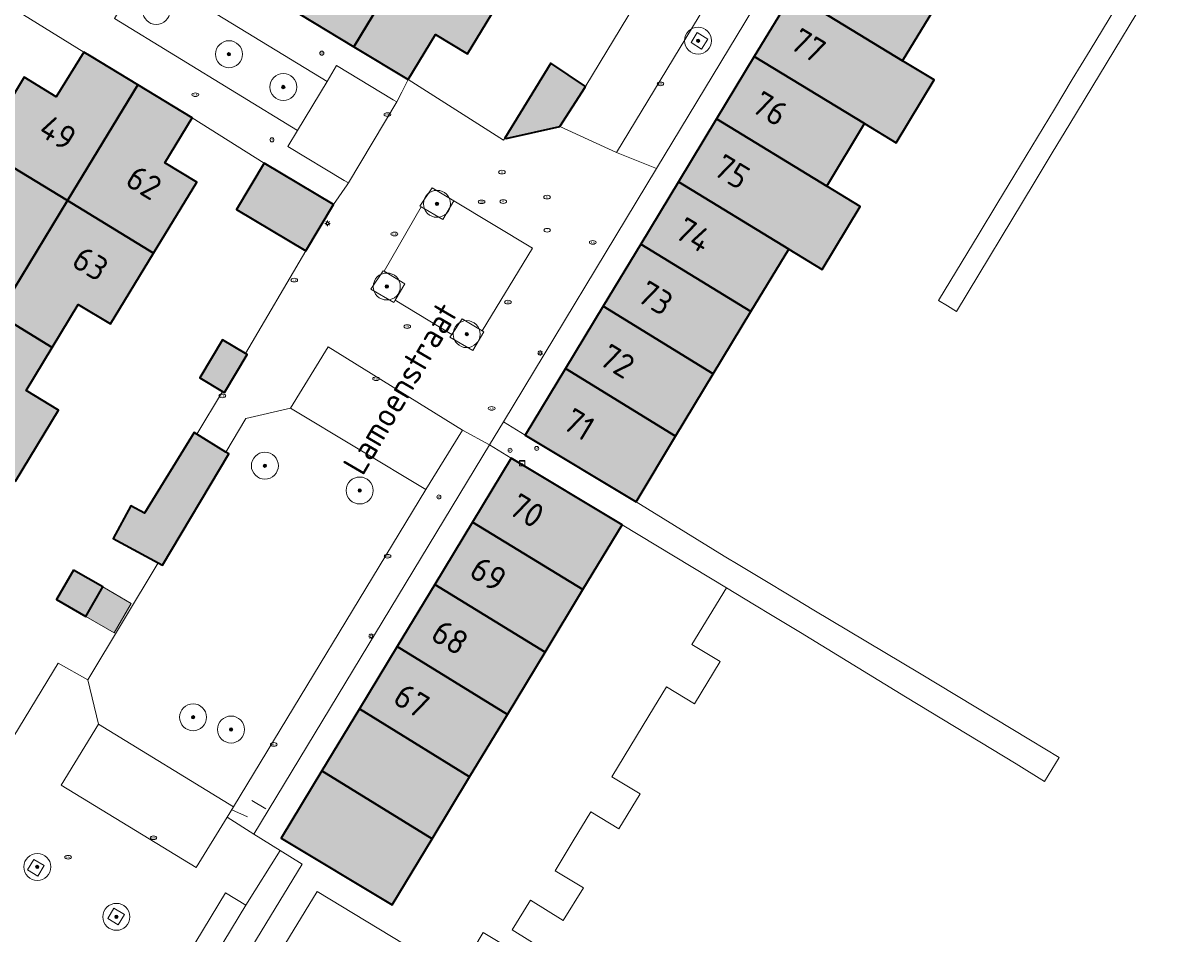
# Model space of a CAD drawing. Header units: metres. Extents: x 125349 to 128236, y 501602 to 503797.
# Tile 526 of 656: x 127405 to 127491, y 502401 to 502468. Entities that reach past the tile are written whole.
import ezdxf
from ezdxf.enums import TextEntityAlignment as Align

# ---------------------------------------------------------------- set-up
doc = ezdxf.new("R2010")
doc.units = ezdxf.units.M
doc.linetypes.add('IE-TERREINAFSCHEIDING-SO', pattern=[10, 8, -2])
doc.layers.get('0').update_dxf_attribs({"linetype": 'CONTINUOUS'})
for name, color, linetype, lineweight in [('B-WE-GR-BEPLANTING_CULTUUR_BODEMBEDEKKER-GV', 90, 'CONTINUOUS', 18), ('B-WE-GR-BEPLANTING_CULTUUR_HEESTERS-GV', 90, 'CONTINUOUS', 18), ('B-WE-GR-BOOM-S-500', 90, 'CONTINUOUS', 18), ('B-WE-IE-MEUBILAIR-S', 7, 'CONTINUOUS', 18), ('B-WE-IE-MEUBILAIR_WEGMEUBILAIR-GV', 7, 'CONTINUOUS', 18), ('B-WE-IE-TERREINAFSCHEIDING-G', 210, 'IE-TERREINAFSCHEIDING-SO', 18), ('B-WE-OG-BEBOUWING-GV', 7, 'CONTINUOUS', 35), ('B-WE-OG-BEBOUWING-T18', 10, 'CONTINUOUS', 18), ('B-WE-OG-BEBOUWING_OVERBOUWING-GV', 7, 'CONTINUOUS', 18), ('B-WE-OG-TERREIN_ERF-GV', 7, 'CONTINUOUS', 18), ('B-WE-OG-TOPOGRAFIE-T18', 10, 'CONTINUOUS', 18), ('B-WE-VH-GESLOTENVERHARDING-GV', 10, 'CONTINUOUS', 18), ('B-WE-VH-ONVERHARD-GV', 252, 'CONTINUOUS', 18), ('B-WE-VH-OPENVERHARDING-GV', 90, 'CONTINUOUS', 18), ('B-WE-VH-OPENVERHARDING_BETONSTRAATSTEEN-GV', 90, 'CONTINUOUS', 18)]:
    doc.layers.add(name, color=color, linetype=linetype, lineweight=lineweight)
doc.layers.add('B-WE-OG-BEBOUWING-V', color=7, linetype='CONTINUOUS', lineweight=18, true_color=0xcc646e)
doc.layers.add('B-WE-OG-BEBOUWING_OVERBOUWING-V', color=7, linetype='CONTINUOUS', lineweight=18, true_color=0xcc646e)
doc.styles.add('NLCS-ISO', font='NLCS-ISO.ttf')
doc.styles.add('NLCS-ISO-M1000-T18', font='NLCS-ISO.ttf', dxfattribs={"height": 1.8})

# ---------------------------------------------------------------- blocks, each defined once
blk = doc.blocks.new('SIE-MEUBILAIR_KAST_CAI-SO')
for points in [[(-1, 1), (1, 1), (1, 0.84), (-1, 0.84)], [(-1, 0.76), (1, 0.76), (1, -1), (-1, -1)]]:
    blk.add_lwpolyline(points, close=True)
at = {"style": 'NLCS-ISO'}
blk.add_text('cai', height=0.75, dxfattribs=at).set_placement((0, 0), align=Align.MIDDLE_CENTER)
blk = doc.blocks.new('SIE-MEUBILAIR_PAAL_AFSLUITPAAL-SO')
blk.add_circle((0, 0), 0.75)
at = {"style": 'NLCS-ISO'}
blk.add_text('af', height=0.75, dxfattribs=at).set_placement((0, 0.05), align=Align.MIDDLE_CENTER)
blk = doc.blocks.new('SIE-MEUBILAIR_PAAL_LICHTMAST-SO')
for points in [[(-0.62, 0), (-1, 0)], [(-0.71, 0.71), (-0.44, 0.44)], [(0, 1), (0, 0.62)], [(0.44, 0.44), (0.71, 0.71)], [(1, 0), (0.62, 0)], [(-0.71, -0.71), (-0.44, -0.44)], [(0, -0.62), (0, -1)], [(0.44, -0.44), (0.71, -0.71)]]:
    blk.add_lwpolyline(points)
blk.add_circle((0, 0), 0.5)
blk = doc.blocks.new('SIE-MEUBILAIR_PUT_KOLK-SO')
blk.add_ellipse((0, 0), major_axis=(1.25, 0), ratio=0.54)
at = {"style": 'NLCS-ISO'}
blk.add_text('klk', height=0.75, dxfattribs=at).set_placement((0.03, 0), align=Align.MIDDLE_CENTER)
blk = doc.blocks.new('SIE-MEUBILAIR_PUT_RIOOLPUT-SO')
blk.add_ellipse((0, 0), major_axis=(1.25, 0), ratio=0.54)
at = {"style": 'NLCS-ISO'}
blk.add_text('ri', height=0.75, dxfattribs=at).set_placement((-0.04, 0.07), align=Align.MIDDLE_CENTER)
blk = doc.blocks.new('SGR-BOOM_01-SO')
at = {"linetype": 'ByBlock', "lineweight": 18}
h = blk.add_hatch(color=0, dxfattribs=at)
h.dxf.hatch_style = 1
edge = h.paths.add_edge_path()
edge.add_arc((0, 0), 0.25, 0, 360)
at = {"color": 0, "linetype": 'ByBlock', "lineweight": 18}
for radius in [2, 0.25]:
    blk.add_circle((0, 0), radius, dxfattribs=at)

msp = doc.modelspace()

# ---------------------------------------------------------------- hatches: boundary and pattern name
at = {"layer": 'B-WE-OG-BEBOUWING-V'}
for points in [[(127428.139, 502479.241), (127424.95, 502473.96), (127427.345, 502472.511), (127425.317, 502469.158), (127429.333, 502466.729), (127434.538, 502475.357)], [(127440.937, 502471.472), (127434.538, 502475.357), (127429.333, 502466.729), (127433.349, 502464.299), (127435.372, 502467.642), (127437.75, 502466.204)], [(127464.612, 502475.286), (127461.828, 502470.683), (127469.992, 502465.684), (127472.774, 502470.29)], [(127458.999, 502466.004), (127467.18, 502461.03), (127469.518, 502459.617), (127472.33, 502464.271), (127469.992, 502465.684), (127461.828, 502470.683)], [(127413.32, 502463.903), (127409.858, 502465.998), (127409.31, 502466.33), (127407.268, 502463.012), (127404.9, 502464.47), (127401.71, 502459.205), (127408.097, 502455.318)], [(127458.999, 502466.004), (127456.212, 502461.394), (127464.379, 502456.393), (127467.18, 502461.03)], [(127444.595, 502460.828), (127446.467, 502463.737), (127446.499, 502463.79), (127443.937, 502465.514), (127440.514, 502459.961), (127440.622, 502459.916)], [(127413.32, 502463.903), (127408.097, 502455.318), (127414.485, 502451.43), (127417.68, 502456.7), (127415.316, 502458.134), (127417.34, 502461.47)], [(127453.377, 502456.706), (127461.551, 502451.712), (127464.033, 502450.212), (127466.861, 502454.893), (127464.379, 502456.393), (127456.212, 502461.394)], [(127399.136, 502449.205), (127402.962, 502446.875), (127408.097, 502455.318), (127401.71, 502459.205), (127398.52, 502453.94), (127401.067, 502452.402)], [(127422.679, 502458.105), (127420.629, 502454.674), (127425.771, 502451.603), (127427.82, 502455.034)], [(127453.377, 502456.706), (127450.593, 502452.102), (127458.759, 502447.09), (127461.551, 502451.712)], [(127414.485, 502451.43), (127408.097, 502455.318), (127402.962, 502446.875), (127406.97, 502444.435), (127408.906, 502447.63), (127411.302, 502446.178)], [(127447.811, 502447.501), (127455.967, 502442.469), (127458.759, 502447.09), (127450.593, 502452.102)], [(127404.239, 502434.523), (127407.43, 502439.788), (127405.034, 502441.24), (127406.97, 502444.435), (127402.962, 502446.875), (127397.815, 502438.414)], [(127445.018, 502442.881), (127453.176, 502437.849), (127455.967, 502442.469), (127447.811, 502447.501)], [(127421.299, 502443.985), (127419.596, 502445.005), (127417.902, 502442.176), (127419.591, 502441.164), (127419.728, 502441.083), (127421.422, 502443.911)], [(127445.018, 502442.881), (127442.03, 502437.94), (127450.24, 502432.99), (127453.176, 502437.849)], [(127417.68, 502438.007), (127417.498, 502438.118), (127413.814, 502432.139), (127412.803, 502432.688), (127411.496, 502430.28), (127414.83, 502428.47), (127415.142, 502428.3), (127420.051, 502436.543), (127419.827, 502436.681)], [(127446.302, 502426.474), (127449.21, 502431.28), (127440.99, 502436.23), (127438.12, 502431.485)], [(127446.302, 502426.474), (127438.12, 502431.485), (127435.326, 502426.867), (127443.497, 502421.838)], [(127408.559, 502427.919), (127407.3, 502425.741), (127409.458, 502424.494), (127410.717, 502426.672)], [(127443.497, 502421.838), (127435.326, 502426.867), (127432.537, 502422.256), (127440.702, 502417.218)], [(127437.906, 502412.597), (127440.702, 502417.218), (127432.537, 502422.256), (127429.749, 502417.646)], [(127437.906, 502412.597), (127429.749, 502417.646), (127426.965, 502413.044), (127435.118, 502407.989)], [(127426.965, 502413.044), (127423.95, 502408.06), (127432.16, 502403.1), (127435.118, 502407.989)]]:
    msp.add_hatch(color=256, dxfattribs=at).paths.add_polyline_path(points)
at = {"layer": 'B-WE-OG-BEBOUWING_OVERBOUWING-V'}
msp.add_hatch(color=256, dxfattribs=at).paths.add_polyline_path([(127410.717, 502426.672), (127409.458, 502424.494), (127411.561, 502423.278), (127412.82, 502425.456)])

# ---------------------------------------------------------------- linework, layer by layer
at = {"layer": 'B-WE-GR-BEPLANTING_CULTUUR_BODEMBEDEKKER-GV', "flags": 128}
msp.add_lwpolyline([(127411.577, 502468.836), (127411.578, 502468.835), (127425.162, 502460.53), (127427.342, 502464.145), (127413.757, 502472.451)], close=True, dxfattribs=at)
at = {"layer": 'B-WE-GR-BEPLANTING_CULTUUR_HEESTERS-GV', "flags": 128}
msp.add_lwpolyline([(127419.827, 502436.681), (127420.051, 502436.543), (127415.142, 502428.3), (127414.83, 502428.47), (127409.613, 502419.781), (127410.41, 502416.5), (127420.41, 502410.38), (127434.66, 502433.91), (127424.62, 502439.94), (127421.33, 502439.16)], close=True, dxfattribs=at)
at = {"layer": 'B-WE-IE-MEUBILAIR_WEGMEUBILAIR-GV', "flags": 128}
for points in [[(127454.77, 502467.79), (127454.32, 502467.04), (127455.08, 502466.56), (127455.56, 502467.3)], [(127405.6, 502406.46), (127405.13, 502405.69), (127405.91, 502405.24), (127406.37, 502406.01)], [(127411.55, 502402.86), (127411.09, 502402.09), (127411.85, 502401.61), (127412.32, 502402.39)]]:
    msp.add_lwpolyline(points, close=True, dxfattribs=at)
at = {"layer": 'B-WE-IE-TERREINAFSCHEIDING-G', "flags": 128}
for points in [[(127422.808, 502410.233), (127421.761, 502410.83)], [(127421.445, 502409.638), (127420.272, 502410.138)]]:
    msp.add_lwpolyline(points, dxfattribs=at)
at = {"layer": 'B-WE-OG-BEBOUWING-GV', "flags": 128}
for points in [[(127428.139, 502479.241), (127424.95, 502473.96), (127427.345, 502472.511), (127425.317, 502469.158), (127429.333, 502466.729), (127434.538, 502475.357)], [(127440.937, 502471.472), (127434.538, 502475.357), (127429.333, 502466.729), (127433.349, 502464.299), (127435.372, 502467.642), (127437.75, 502466.204)], [(127464.612, 502475.286), (127461.828, 502470.683), (127469.992, 502465.684), (127472.774, 502470.29)], [(127458.999, 502466.004), (127467.18, 502461.03), (127469.518, 502459.617), (127472.33, 502464.271), (127469.992, 502465.684), (127461.828, 502470.683)], [(127413.32, 502463.903), (127409.858, 502465.998), (127409.31, 502466.33), (127407.268, 502463.012), (127404.9, 502464.47), (127401.71, 502459.205), (127408.097, 502455.318)], [(127458.999, 502466.004), (127456.212, 502461.394), (127464.379, 502456.393), (127467.18, 502461.03)], [(127444.595, 502460.828), (127446.467, 502463.737), (127446.499, 502463.79), (127443.937, 502465.514), (127440.514, 502459.961), (127440.622, 502459.916)], [(127413.32, 502463.903), (127408.097, 502455.318), (127414.485, 502451.43), (127417.68, 502456.7), (127415.316, 502458.134), (127417.34, 502461.47)], [(127453.377, 502456.706), (127461.551, 502451.712), (127464.033, 502450.212), (127466.861, 502454.893), (127464.379, 502456.393), (127456.212, 502461.394)], [(127399.136, 502449.205), (127402.962, 502446.875), (127408.097, 502455.318), (127401.71, 502459.205), (127398.52, 502453.94), (127401.067, 502452.402)], [(127422.679, 502458.105), (127420.629, 502454.674), (127425.771, 502451.603), (127427.82, 502455.034)], [(127453.377, 502456.706), (127450.593, 502452.102), (127458.759, 502447.09), (127461.551, 502451.712)], [(127414.485, 502451.43), (127408.097, 502455.318), (127402.962, 502446.875), (127406.97, 502444.435), (127408.906, 502447.63), (127411.302, 502446.178)], [(127447.811, 502447.501), (127455.967, 502442.469), (127458.759, 502447.09), (127450.593, 502452.102)], [(127404.239, 502434.523), (127407.43, 502439.788), (127405.034, 502441.24), (127406.97, 502444.435), (127402.962, 502446.875), (127397.815, 502438.414)], [(127445.018, 502442.881), (127453.176, 502437.849), (127455.967, 502442.469), (127447.811, 502447.501)], [(127421.299, 502443.985), (127419.596, 502445.005), (127417.902, 502442.176), (127419.591, 502441.164), (127419.728, 502441.083), (127421.422, 502443.911)], [(127445.018, 502442.881), (127442.03, 502437.94), (127450.24, 502432.99), (127453.176, 502437.849)], [(127417.68, 502438.007), (127417.498, 502438.118), (127413.814, 502432.139), (127412.803, 502432.688), (127411.496, 502430.28), (127414.83, 502428.47), (127415.142, 502428.3), (127420.051, 502436.543), (127419.827, 502436.681)], [(127446.302, 502426.474), (127449.21, 502431.28), (127440.99, 502436.23), (127438.12, 502431.485)], [(127446.302, 502426.474), (127438.12, 502431.485), (127435.326, 502426.867), (127443.497, 502421.838)], [(127408.559, 502427.919), (127407.3, 502425.741), (127409.458, 502424.494), (127410.717, 502426.672)], [(127443.497, 502421.838), (127435.326, 502426.867), (127432.537, 502422.256), (127440.702, 502417.218)], [(127437.906, 502412.597), (127440.702, 502417.218), (127432.537, 502422.256), (127429.749, 502417.646)], [(127437.906, 502412.597), (127429.749, 502417.646), (127426.965, 502413.044), (127435.118, 502407.989)], [(127426.965, 502413.044), (127423.95, 502408.06), (127432.16, 502403.1), (127435.118, 502407.989)]]:
    msp.add_lwpolyline(points, close=True, dxfattribs=at)
at = {"layer": 'B-WE-OG-BEBOUWING_OVERBOUWING-GV', "flags": 128}
msp.add_lwpolyline([(127410.717, 502426.672), (127409.458, 502424.494), (127411.561, 502423.278), (127412.82, 502425.456)], close=True, dxfattribs=at)
at = {"layer": 'B-WE-OG-TERREIN_ERF-GV', "flags": 128}
for points in [[(127445.018, 502442.881), (127447.811, 502447.501), (127450.593, 502452.102), (127453.377, 502456.706), (127456.212, 502461.394), (127458.999, 502466.004), (127461.828, 502470.683), (127464.612, 502475.286), (127467.404, 502479.905), (127470.34, 502484.76), (127474.611, 502482.17), (127475.541, 502483.703), (127471.247, 502486.285), (127469.629, 502487.257), (127451.76, 502457.693), (127440.413, 502438.918), (127442.03, 502437.94)], [(127408.559, 502427.919), (127410.717, 502426.672), (127409.458, 502424.494), (127407.3, 502425.741)]]:
    msp.add_lwpolyline(points, close=True, dxfattribs=at)
for points in [[(127487.977, 502473.236), (127483.887, 502466.472), (127482.571, 502464.296), (127481.25, 502462.112), (127478.308, 502457.246), (127476.989, 502455.066), (127475.67, 502452.884), (127472.661, 502447.908), (127473.319, 502447.51), (127473.978, 502447.112), (127479.743, 502456.645), (127481.09, 502458.872), (127482.38, 502461.006), (127490.616, 502474.627)], [(127409.31, 502466.33), (127401.914, 502470.922), (127396.726, 502469.759), (127396.583, 502469.522), (127398.979, 502468.074), (127397.481, 502465.595), (127400.661, 502463.673), (127398.971, 502460.878), (127393.406, 502464.267), (127388.241, 502455.723), (127388.079, 502455.455), (127390.518, 502453.981), (127388.32, 502450.344), (127385.881, 502451.819), (127383.151, 502447.304)], [(127440.937, 502471.472), (127437.75, 502466.204), (127435.372, 502467.642), (127433.349, 502464.299), (127440.426, 502459.815), (127440.514, 502459.961), (127443.937, 502465.514), (127446.499, 502463.79), (127446.52, 502463.824), (127450.121, 502469.79)], [(127370.119, 502420.16), (127378.386, 502415.262), (127380.411, 502418.6), (127378.02, 502420.05), (127381.21, 502425.32), (127384.4, 502430.59), (127386.916, 502429.071), (127388.878, 502432.32), (127390.786, 502435.481), (127388.27, 502437), (127391.46, 502442.265), (127394.65, 502447.53), (127397.197, 502445.992), (127399.136, 502449.205), (127401.067, 502452.402), (127398.52, 502453.94), (127401.71, 502459.205), (127404.9, 502464.47), (127407.268, 502463.012), (127409.31, 502466.33)], [(127403.703, 502414.918), (127407.402, 502421.029), (127409.613, 502419.781), (127414.83, 502428.47), (127411.496, 502430.28), (127412.803, 502432.688), (127413.814, 502432.139), (127417.498, 502438.118), (127417.68, 502438.007), (127419.591, 502441.164), (127417.902, 502442.176), (127419.596, 502445.005), (127421.299, 502443.985), (127425.771, 502451.603), (127420.629, 502454.674), (127422.679, 502458.105), (127417.34, 502461.47), (127415.316, 502458.134), (127417.68, 502456.7), (127414.485, 502451.43), (127411.302, 502446.178), (127408.906, 502447.63), (127406.97, 502444.435), (127405.034, 502441.24), (127407.43, 502439.788), (127404.239, 502434.523)], [(127443.492, 502399.738), (127441.07, 502401.239), (127442.428, 502403.456), (127444.851, 502401.955), (127446.334, 502404.375), (127444.247, 502405.637), (127445.583, 502407.845), (127446.885, 502409.998), (127448.971, 502408.736), (127450.537, 502411.326), (127448.45, 502412.588), (127451.184, 502417.107), (127452.49, 502419.266), (127454.576, 502418.005), (127456.471, 502421.138), (127454.385, 502422.4), (127456.932, 502426.612), (127449.21, 502431.28), (127446.302, 502426.474), (127443.497, 502421.838), (127440.702, 502417.218), (127437.906, 502412.597), (127435.118, 502407.989), (127432.16, 502403.1), (127423.95, 502408.06), (127426.965, 502413.044), (127429.749, 502417.646), (127432.537, 502422.256), (127435.326, 502426.867), (127438.12, 502431.485), (127440.99, 502436.23), (127439.375, 502437.203), (127421.922, 502408.349), (127423.855, 502407.14), (127425.496, 502406.114), (127404.99, 502372.426)], [(127423.666, 502399.263), (127426.61, 502404.1), (127434.8, 502399.12)], [(127437.604, 502398.864), (127438.922, 502401.044), (127440.762, 502399.932)]]:
    msp.add_lwpolyline(points, dxfattribs=at)
at = {"layer": 'B-WE-VH-GESLOTENVERHARDING-GV', "flags": 128}
for points in [[(127440.514, 502459.961), (127440.426, 502459.815), (127433.349, 502464.299), (127432.872, 502463.357), (127432.508, 502462.639), (127428.923, 502456.628), (127428.837, 502456.482), (127427.82, 502455.034), (127425.771, 502451.603), (127421.299, 502443.985), (127421.422, 502443.911), (127419.728, 502441.083), (127419.591, 502441.164), (127417.68, 502438.007), (127419.827, 502436.681), (127421.33, 502439.16), (127424.62, 502439.94), (127427.424, 502444.47), (127437.382, 502438.307), (127439.375, 502437.203), (127440.413, 502438.918), (127451.76, 502457.693), (127448.782, 502458.889), (127444.595, 502460.828), (127440.622, 502459.916)], [(127438.825, 502445.676), (127438.954, 502445.597), (127438.151, 502444.217), (127436.45, 502445.207), (127436.577, 502445.396), (127432.386, 502447.94), (127432.29, 502447.775), (127430.589, 502448.764), (127431.502, 502450.123), (127431.574, 502450.079), (127434.322, 502454.858), (127434.223, 502454.916), (127435.136, 502456.274), (127436.727, 502455.305), (127442.568, 502451.808)]]:
    msp.add_lwpolyline(points, close=True, dxfattribs=at)
at = {"layer": 'B-WE-VH-ONVERHARD-GV', "flags": 128}
for points in [[(127436.727, 502455.305), (127435.136, 502456.274), (127434.223, 502454.916), (127434.322, 502454.858), (127435.924, 502453.926)], [(127431.574, 502450.079), (127431.502, 502450.123), (127430.589, 502448.764), (127432.29, 502447.775), (127432.386, 502447.94), (127433.092, 502449.154)], [(127438.825, 502445.676), (127437.363, 502446.566), (127436.577, 502445.396), (127436.45, 502445.207), (127438.151, 502444.217), (127438.954, 502445.597)]]:
    msp.add_lwpolyline(points, close=True, dxfattribs=at)
at = {"layer": 'B-WE-VH-OPENVERHARDING-GV', "flags": 128}
for points in [[(127413.757, 502472.451), (127427.342, 502464.145), (127428.034, 502465.331), (127432.236, 502462.803), (127432.508, 502462.639), (127432.872, 502463.357), (127433.349, 502464.299), (127429.333, 502466.729), (127425.317, 502469.158)], [(127401.914, 502470.922), (127409.31, 502466.33), (127409.858, 502465.998), (127413.32, 502463.903), (127417.34, 502461.47), (127422.679, 502458.105), (127427.82, 502455.034), (127428.837, 502456.482), (127428.923, 502456.628), (127428.596, 502456.824), (127424.422, 502459.333), (127425.162, 502460.53), (127411.578, 502468.835)]]:
    msp.add_lwpolyline(points, dxfattribs=at)
for points in [[(127427.342, 502464.145), (127425.162, 502460.53), (127424.422, 502459.333), (127428.596, 502456.824), (127428.923, 502456.628), (127432.508, 502462.639), (127432.236, 502462.803), (127428.034, 502465.331)], [(127421.922, 502408.349), (127439.375, 502437.203), (127437.382, 502438.307), (127434.66, 502433.91), (127420.41, 502410.38), (127419.929, 502409.595)]]:
    msp.add_lwpolyline(points, close=True, dxfattribs=at)
at = {"layer": 'B-WE-VH-OPENVERHARDING_BETONSTRAATSTEEN-GV', "flags": 128}
for points in [[(127472.034, 502506.069), (127470.751, 502503.968), (127468.356, 502500), (127456.758, 502480.785), (127455.417, 502478.563), (127453.643, 502475.625), (127453.369, 502475.17), (127451.594, 502472.23), (127451.477, 502472.036), (127450.121, 502469.79), (127446.52, 502463.824), (127446.499, 502463.79), (127446.467, 502463.737), (127444.595, 502460.828), (127448.782, 502458.889), (127467.035, 502488.999), (127473.704, 502500), (127476.697, 502504.986), (127477.963, 502507.245), (127472.1, 502510.823), (127472.807, 502507.348), (127472.094, 502506.167)], [(127451.76, 502457.693), (127469.629, 502487.257), (127467.035, 502488.999), (127448.782, 502458.889)], [(127438.825, 502445.676), (127442.568, 502451.808), (127436.727, 502455.305), (127435.924, 502453.926), (127434.322, 502454.858), (127431.574, 502450.079), (127433.092, 502449.154), (127432.386, 502447.94), (127436.577, 502445.396), (127437.363, 502446.566)], [(127434.66, 502433.91), (127437.382, 502438.307), (127427.424, 502444.47), (127424.62, 502439.94)], [(127440.413, 502438.918), (127439.375, 502437.203), (127440.99, 502436.23), (127449.21, 502431.28), (127456.932, 502426.612), (127459.018, 502425.35), (127460.335, 502424.554), (127462.422, 502423.292), (127470.22, 502418.53), (127478.41, 502413.55), (127480.515, 502412.257), (127481.594, 502414.04), (127479.47, 502415.32), (127471.251, 502420.272), (127463.425, 502424.952), (127461.339, 502426.213), (127460.022, 502427.01), (127457.936, 502428.271), (127456.781, 502428.969), (127450.24, 502432.99), (127442.03, 502437.94)], [(127410.41, 502416.5), (127409.613, 502419.781), (127407.402, 502421.029), (127403.703, 502414.918), (127402.37, 502412.716), (127402.268, 502412.548), (127397.003, 502403.85), (127396.425, 502402.895), (127393.376, 502397.86), (127401.243, 502393.092), (127405.366, 502388.896), (127409.166, 502386.394), (127419.818, 502403.996), (127421.315, 502403.09), (127423.855, 502407.14), (127421.922, 502408.349), (127419.929, 502409.595), (127417.642, 502405.862), (127407.645, 502411.986)], [(127410.41, 502416.5), (127407.645, 502411.986), (127417.642, 502405.862), (127419.929, 502409.595), (127420.41, 502410.38)], [(127403.411, 502369.854), (127404.99, 502372.426), (127425.496, 502406.114), (127423.855, 502407.14), (127421.315, 502403.09), (127379.528, 502334.04), (127381.185, 502333.056)], [(127409.166, 502386.394), (127378.026, 502334.937), (127378.311, 502334.762), (127379.528, 502334.04), (127421.315, 502403.09), (127419.818, 502403.996)]]:
    msp.add_lwpolyline(points, close=True, dxfattribs=at)

# ---------------------------------------------------------------- block references
at = {"layer": 'B-WE-GR-BOOM-S-500', "xscale": 0.5, "yscale": 0.5, "zscale": 0.5}
for p in [(127414.681, 502469.375), (127454.836, 502467.18), (127420.07, 502466.178), (127424.099, 502463.746), (127435.488, 502455.084), (127431.769, 502448.953), (127437.689, 502445.422), (127422.732, 502435.664), (127429.762, 502433.828), (127417.413, 502417.016), (127420.227, 502416.104), (127405.865, 502405.916), (127411.73, 502402.214)]:
    msp.add_blockref('SGR-BOOM_01-SO', p, dxfattribs=at)
at = {"layer": 'B-WE-IE-MEUBILAIR-S', "xscale": 0.2, "yscale": 0.2, "zscale": 0.2}
for name, p in [('SIE-MEUBILAIR_PAAL_AFSLUITPAAL-SO', (127426.952, 502466.253)), ('SIE-MEUBILAIR_PUT_KOLK-SO', (127452.055, 502463.979)), ('SIE-MEUBILAIR_PUT_KOLK-SO', (127417.579, 502463.177)), ('SIE-MEUBILAIR_PUT_KOLK-SO', (127431.811, 502461.696)), ('SIE-MEUBILAIR_PAAL_AFSLUITPAAL-SO', (127423.254, 502459.827)), ('SIE-MEUBILAIR_PUT_RIOOLPUT-SO', (127440.302, 502457.435)), ('SIE-MEUBILAIR_PUT_RIOOLPUT-SO', (127440.4, 502455.249)), ('SIE-MEUBILAIR_PUT_RIOOLPUT-SO', (127443.644, 502455.586)), ('SIE-MEUBILAIR_PUT_KOLK-SO', (127438.793, 502455.231)), ('SIE-MEUBILAIR_PAAL_LICHTMAST-SO', (127427.382, 502453.636)), ('SIE-MEUBILAIR_PUT_KOLK-SO', (127432.329, 502452.847)), ('SIE-MEUBILAIR_PUT_RIOOLPUT-SO', (127443.65, 502453.128)), ('SIE-MEUBILAIR_PUT_KOLK-SO', (127447.028, 502452.226)), ('SIE-MEUBILAIR_PUT_KOLK-SO', (127424.912, 502449.426)), ('SIE-MEUBILAIR_PUT_KOLK-SO', (127440.746, 502447.797)), ('SIE-MEUBILAIR_PUT_KOLK-SO', (127433.285, 502445.98)), ('SIE-MEUBILAIR_PAAL_LICHTMAST-SO', (127443.134, 502444.021)), ('SIE-MEUBILAIR_PUT_KOLK-SO', (127430.971, 502442.116)), ('SIE-MEUBILAIR_PUT_KOLK-SO', (127419.577, 502440.841)), ('SIE-MEUBILAIR_PUT_KOLK-SO', (127439.539, 502439.917)), ('SIE-MEUBILAIR_PAAL_AFSLUITPAAL-SO', (127440.902, 502436.805)), ('SIE-MEUBILAIR_PAAL_AFSLUITPAAL-SO', (127442.881, 502436.946)), ('SIE-MEUBILAIR_KAST_CAI-SO', (127441.803, 502435.846)), ('SIE-MEUBILAIR_PAAL_AFSLUITPAAL-SO', (127435.627, 502433.347)), ('SIE-MEUBILAIR_PUT_KOLK-SO', (127431.828, 502428.952)), ('SIE-MEUBILAIR_PAAL_LICHTMAST-SO', (127430.613, 502423.026)), ('SIE-MEUBILAIR_PUT_KOLK-SO', (127423.39, 502414.999)), ('SIE-MEUBILAIR_PUT_KOLK-SO', (127414.481, 502408.077)), ('SIE-MEUBILAIR_PUT_KOLK-SO', (127408.149, 502406.631))]:
    msp.add_blockref(name, p, dxfattribs=at)

# ---------------------------------------------------------------- texts
at = {"layer": 'B-WE-OG-BEBOUWING-T18', "style": 'NLCS-ISO-M1000-T18'}
for s, rotation, p in [('77', 328.8, (127462.999, 502466.821)), ('76', 328.8, (127460.168, 502462.139)), ('49', 328.8, (127407.389, 502460.359)), ('75', 328.8, (127457.337, 502457.457)), ('62', 328.9, (127413.772, 502456.664)), ('74', 328.8, (127454.506, 502452.775)), ('63', 328.9, (127409.811, 502450.655)), ('73', 328.8, (127451.675, 502448.093)), ('72', 328.8, (127448.844, 502443.411)), ('71', 328.8, (127446.013, 502438.729)), ('70', 328.8, (127442.137, 502432.33)), ('69', 328.8, (127439.297, 502427.635)), ('68', 328.8, (127436.457, 502422.94)), ('67', 328.8, (127433.617, 502418.245))]:
    msp.add_text(s, height=1.8, rotation=rotation, dxfattribs=at).set_placement(p, align=Align.MIDDLE)
at = {"layer": 'B-WE-OG-TOPOGRAFIE-T18', "style": 'NLCS-ISO-M1000-T18'}
msp.add_text('Lamoenstraat', height=1.8, rotation=59.7, dxfattribs=at).set_placement((127432.773, 502441.401), align=Align.MIDDLE)

doc.saveas('drawing.dxf')
